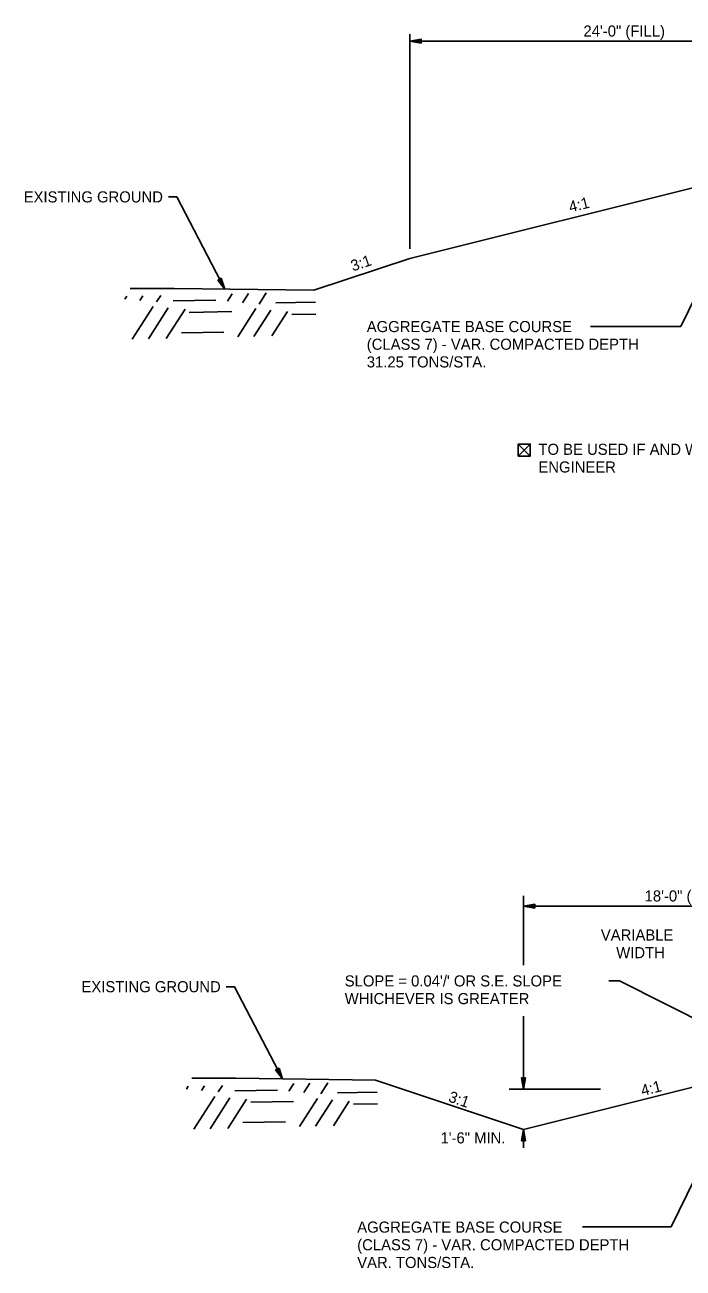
# Model space of a CAD drawing. Extents: x 1398183 to 1398373, y 1967240 to 1968889.
# Drawn here: x 1398185.4 to 1398220.4, y 1967572.2 to 1967638.4 of the extents above; entities that cross this region are included whole.
import ezdxf

# ---------------------------------------------------------------- set-up
doc = ezdxf.new("R2010")
doc.units = 0
for name, color, linetype in [('10', 7, 'Continuous'), ('19', 7, 'Continuous'), ('42', 7, 'Continuous'), ('9', 7, 'Continuous'), ('Default', 7, 'Continuous')]:
    doc.layers.add(name, color=color, linetype=linetype)

msp = doc.modelspace()

# ---------------------------------------------------------------- linework, layer by layer
at = {"layer": '10'}
for p, q in [((1398211.599, 1967616.078), (1398212.24, 1967615.436)), ((1398212.24, 1967616.078), (1398211.599, 1967615.436)), ((1398211.98, 1967615.436), (1398211.991, 1967615.436))]:
    msp.add_line(p, q, dxfattribs=at)
msp.add_lwpolyline([(1398211.991, 1967615.436), (1398212.24, 1967615.436), (1398212.24, 1967616.078), (1398211.599, 1967616.078), (1398211.599, 1967615.436), (1398211.98, 1967615.436)], dxfattribs=at)
at = {"layer": '19'}
for p, q in [((1398205.838, 1967626.457), (1398205.838, 1967637.88)), ((1398206.438, 1967637.609), (1398205.838, 1967637.505)), ((1398229.838, 1967637.504), (1398205.838, 1967637.505)), ((1398205.838, 1967637.505), (1398206.438, 1967637.399)), ((1398206.438, 1967637.554), (1398205.998, 1967637.52)), ((1398205.998, 1967637.49), (1398206.438, 1967637.449)), ((1398206.438, 1967637.399), (1398206.438, 1967637.609)), ((1398223.838, 1967630.457), (1398205.838, 1967625.957)), ((1398220.246, 1967622.336), (1398223.974, 1967629.994)), ((1398205.838, 1967625.957), (1398200.737, 1967624.257)), ((1398195.624, 1967624.805), (1398195.809, 1967624.901)), ((1398195.77, 1967624.877), (1398195.933, 1967624.471)), ((1398195.809, 1967624.901), (1398195.994, 1967624.321)), ((1398195.994, 1967624.321), (1398195.624, 1967624.805)), ((1398195.911, 1967624.457), (1398195.674, 1967624.825)), ((1398215.448, 1967622.336), (1398220.246, 1967622.336)), ((1398211.88, 1967588.354), (1398211.88, 1967592.038)), ((1398212.48, 1967591.597), (1398211.88, 1967591.492)), ((1398229.88, 1967591.492), (1398211.88, 1967591.492)), ((1398211.88, 1967591.492), (1398212.48, 1967591.387)), ((1398212.48, 1967591.542), (1398212.04, 1967591.507)), ((1398212.04, 1967591.477), (1398212.48, 1967591.437)), ((1398212.48, 1967591.387), (1398212.48, 1967591.597)), ((1398216.416, 1967587.526), (1398216.986, 1967587.526)), ((1398216.986, 1967587.526), (1398226.433, 1967582.749)), ((1398211.88, 1967581.767), (1398211.88, 1967585.638)), ((1398198.698, 1967582.788), (1398198.883, 1967582.884)), ((1398199.067, 1967582.304), (1398198.698, 1967582.788)), ((1398198.985, 1967582.44), (1398198.747, 1967582.808)), ((1398198.844, 1967582.859), (1398199.006, 1967582.453)), ((1398198.883, 1967582.884), (1398199.067, 1967582.304)), ((1398223.88, 1967582.614), (1398211.88, 1967579.614)), ((1398211.88, 1967579.614), (1398204.013, 1967582.237)), ((1398211.985, 1967582.367), (1398211.775, 1967582.367)), ((1398211.775, 1967582.367), (1398211.88, 1967581.767)), ((1398211.825, 1967582.367), (1398211.865, 1967581.927)), ((1398211.88, 1967581.767), (1398211.985, 1967582.367)), ((1398211.895, 1967581.927), (1398211.93, 1967582.367)), ((1398219.738, 1967574.43), (1398223.466, 1967582.089)), ((1398215.977, 1967581.767), (1398211.12, 1967581.767)), ((1398211.88, 1967579.614), (1398211.775, 1967579.014)), ((1398211.865, 1967579.454), (1398211.83, 1967579.014)), ((1398211.985, 1967579.014), (1398211.88, 1967579.614)), ((1398211.935, 1967579.014), (1398211.895, 1967579.454)), ((1398211.775, 1967579.014), (1398211.985, 1967579.014)), ((1398215.01, 1967574.43), (1398219.738, 1967574.43))]:
    msp.add_line(p, q, dxfattribs=at)
for points in [[(1398192.994, 1967629.227), (1398193.44, 1967629.227), (1398195.994, 1967624.321)], [(1398196.068, 1967587.21), (1398196.514, 1967587.21), (1398199.067, 1967582.304)]]:
    msp.add_lwpolyline(points, dxfattribs=at)
at = {"layer": '42'}
for points in [[(1398190.968, 1967624.358), (1398193.306, 1967624.358), (1398200.737, 1967624.257)], [(1398194.244, 1967582.338), (1398196.581, 1967582.338), (1398204.013, 1967582.237)]]:
    msp.add_lwpolyline(points, dxfattribs=at)
at = {"layer": '9'}
for p, q in [((1398190.675, 1967623.783), (1398190.776, 1967623.939)), ((1398191.475, 1967623.709), (1398191.635, 1967623.96)), ((1398192.367, 1967623.638), (1398192.587, 1967623.982)), ((1398193.255, 1967623.696), (1398195.517, 1967623.731)), ((1398196.13, 1967623.672), (1398196.387, 1967624.073)), ((1398196.93, 1967623.598), (1398197.247, 1967624.093)), ((1398197.822, 1967623.527), (1398198.199, 1967624.116)), ((1398198.71, 1967623.585), (1398200.816, 1967623.618)), ((1398191.072, 1967621.651), (1398192.187, 1967623.392)), ((1398191.931, 1967621.672), (1398192.986, 1967623.319)), ((1398192.884, 1967621.695), (1398193.878, 1967623.247)), ((1398194.104, 1967623.085), (1398196.366, 1967623.121)), ((1398196.684, 1967621.785), (1398197.642, 1967623.281)), ((1398197.543, 1967621.806), (1398198.441, 1967623.207)), ((1398198.495, 1967621.828), (1398199.333, 1967623.136)), ((1398199.559, 1967622.974), (1398200.831, 1967622.994)), ((1398193.685, 1967621.999), (1398195.947, 1967622.035)), ((1398193.951, 1967581.763), (1398194.051, 1967581.919)), ((1398194.75, 1967581.689), (1398194.911, 1967581.94)), ((1398195.642, 1967581.618), (1398195.863, 1967581.962)), ((1398199.406, 1967581.652), (1398199.663, 1967582.053)), ((1398200.205, 1967581.578), (1398200.523, 1967582.073)), ((1398201.097, 1967581.506), (1398201.475, 1967582.096)), ((1398194.347, 1967579.631), (1398195.463, 1967581.372)), ((1398195.207, 1967579.652), (1398196.262, 1967581.299)), ((1398196.159, 1967579.675), (1398197.154, 1967581.227)), ((1398196.531, 1967581.676), (1398198.793, 1967581.711)), ((1398199.959, 1967579.765), (1398200.918, 1967581.261)), ((1398201.986, 1967581.565), (1398204.092, 1967581.598)), ((1398197.38, 1967581.065), (1398199.642, 1967581.101)), ((1398200.819, 1967579.785), (1398201.717, 1967581.187)), ((1398201.771, 1967579.808), (1398202.609, 1967581.116)), ((1398202.835, 1967580.954), (1398204.107, 1967580.974)), ((1398196.961, 1967579.979), (1398199.223, 1967580.015))]:
    msp.add_line(p, q, dxfattribs=at)
at = {"layer": 'Default'}
msp.add_line((1398211.88, 1967579.614), (1398211.88, 1967578.635), dxfattribs=at)

# ---------------------------------------------------------------- texts
at = {"layer": '10'}
for s, height, p in [('24\'-0" (FILL)', 0.59001, (1398215.069, 1967637.756)), ('EXISTING GROUND', 0.59001, (1398185.296, 1967628.932)), ('18\'-0" (CUT)', 0.59001, (1398218.321, 1967591.743)), ('VARIABLE', 0.59, (1398215.993, 1967589.668)), ('WIDTH', 0.59, (1398216.811, 1967588.728)), ('EXISTING GROUND', 0.59001, (1398188.37, 1967586.915))]:
    msp.add_text(s, height=height, dxfattribs=at).set_placement(p)
for s, height, rotation, p in [('4:1', 0.59, 14.03624, (1398214.37, 1967628.394)), ('3:1', 0.59, 18.43495, (1398202.806, 1967625.257)), ('TO BE USED IF AND WHERE DIRECTED BY THE ', 0.59001, 360, (1398212.672, 1967615.504)), ('ENGINEER', 0.59, 360, (1398212.672, 1967614.564)), ('4:1', 0.59, 14.03624, (1398218.205, 1967581.393)), ('3:1', 0.59, 340.92048, (1398207.841, 1967581.118)), ('1\'-6" MIN.', 0.59, 360, (1398207.463, 1967578.873))]:
    msp.add_text(s, height=height, rotation=rotation, dxfattribs=at).set_placement(p)
at = {"layer": '19'}
for s, p in [('AGGREGATE BASE COURSE', (1398203.543, 1967622.033)), ('(CLASS 7) - VAR. COMPACTED DEPTH', (1398203.543, 1967621.093)), ('31.25 TONS/STA.', (1398203.543, 1967620.153)), ('AGGREGATE BASE COURSE', (1398203.035, 1967574.127)), ('(CLASS 7) - VAR. COMPACTED DEPTH', (1398203.035, 1967573.187)), ('VAR. TONS/STA.', (1398203.035, 1967572.247))]:
    msp.add_text(s, height=0.59001, rotation=360, dxfattribs=at).set_placement(p)
for s, p in [("SLOPE = 0.04'/' OR S.E. SLOPE", (1398202.371, 1967587.223)), ('WHICHEVER IS GREATER', (1398202.371, 1967586.283))]:
    msp.add_text(s, height=0.59001, dxfattribs=at).set_placement(p)

doc.saveas('drawing.dxf')
